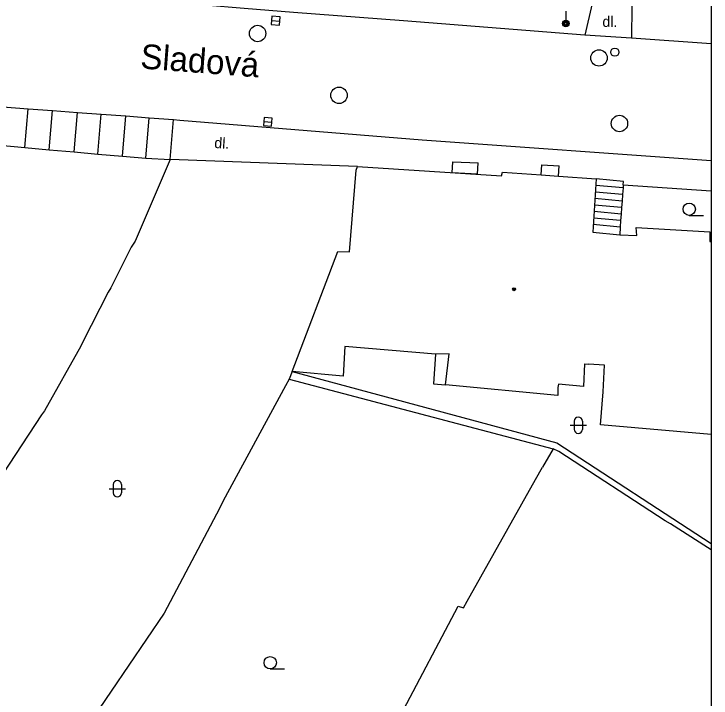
# Model space of a CAD drawing. Extents: x -600309 to -598967, y -1161267 to -1160292.
# Drawn here: x -599009.66 to -598967.11, y -1160971.43 to -1160929.7 of the extents above; entities that cross this region are included whole.
import ezdxf

# ---------------------------------------------------------------- set-up
doc = ezdxf.new("R2010")
doc.units = 0
for name, color, linetype in [('Level 10', 7, 'Continuous'), ('Level 11', 7, 'Continuous'), ('Level 27', 7, 'Continuous'), ('Level 28', 7, 'Continuous'), ('Level 33', 7, 'Continuous'), ('Level 36', 7, 'Continuous'), ('Level 39', 7, 'Continuous'), ('Level 40', 7, 'Continuous'), ('Level 5', 7, 'Continuous'), ('Level 50', 7, 'Continuous'), ('Level 51', 7, 'Continuous'), ('Level 54', 7, 'Continuous'), ('Level 7', 7, 'Continuous'), ('Vrstva 63', 7, 'Continuous')]:
    doc.layers.add(name, color=color, linetype=linetype)

msp = doc.modelspace()

# ---------------------------------------------------------------- linework, layer by layer
at = {"layer": 'Level 10'}
for p, q in [((-598967.1085, -1160931.5194), (-598971.96, -1160931.18)), ((-598984.75, -1160937.37), (-598967.1085, -1160938.6403))]:
    msp.add_line(p, q, dxfattribs=at)
for points in [[(-598985.88, -1160930.12), (-598992.6, -1160929.6), (-598995.62, -1160929.36), (-598998.04, -1160929.17)], [(-598974.82, -1160930.99), (-598985.88, -1160930.12)], [(-598971.96, -1160931.18), (-598974.82, -1160930.99)], [(-599010.34, -1160935.37), (-599008.79, -1160935.48)], [(-599008.79, -1160935.48), (-599007.31, -1160935.59)], [(-599007.31, -1160935.59), (-599005.79, -1160935.7)], [(-599005.79, -1160935.7), (-599004.35, -1160935.81)], [(-599004.35, -1160935.81), (-599002.84, -1160935.92)], [(-599002.84, -1160935.92), (-599001.42, -1160936.03)], [(-599001.42, -1160936.03), (-598999.93, -1160936.14)], [(-598999.93, -1160936.14), (-598999.54, -1160936.17)], [(-598999.54, -1160936.17), (-598984.75, -1160937.37)]]:
    msp.add_lwpolyline(points, dxfattribs=at)
at = {"layer": 'Level 11'}
for points in [[(-598974.37, -1160929.06), (-598974.82, -1160930.99)], [(-598971.94, -1160929.2199), (-598971.96, -1160931.18)], [(-599008.99, -1160937.85), (-599008.79, -1160935.48)], [(-599007.51, -1160937.98), (-599007.31, -1160935.59)], [(-599005.99, -1160938.11), (-599005.79, -1160935.7)], [(-599004.55, -1160938.24), (-599004.35, -1160935.81)], [(-599003.04, -1160938.37), (-599002.84, -1160935.92)], [(-599001.62, -1160938.5), (-599001.42, -1160936.03)], [(-599000.13, -1160938.58), (-598999.93, -1160936.14)], [(-598982.9099, -1160939.38), (-598982.87, -1160938.71)], [(-598982.87, -1160938.71), (-598981.33, -1160938.78)], [(-598981.37, -1160939.48), (-598981.33, -1160938.78)], [(-598977.4699, -1160939.52), (-598977.43, -1160938.9099)], [(-598977.43, -1160938.9099), (-598976.39, -1160938.96)], [(-598976.43, -1160939.59), (-598976.39, -1160938.96)], [(-598981.37, -1160939.48), (-598982.9099, -1160939.38)], [(-598972.45, -1160939.9099), (-598974.12, -1160939.76)], [(-598972.4699, -1160940.12), (-598972.45, -1160939.9099)], [(-598972.48, -1160940.31), (-598974.15, -1160940.1599)], [(-598972.48, -1160940.31), (-598972.51, -1160940.71)], [(-598972.4699, -1160940.12), (-598972.48, -1160940.31)], [(-598972.51, -1160940.71), (-598974.17, -1160940.56)], [(-598972.51, -1160940.71), (-598972.54, -1160941.11)], [(-598972.54, -1160941.11), (-598974.2, -1160940.96)], [(-598972.54, -1160941.11), (-598972.57, -1160941.51)], [(-598972.6, -1160941.9), (-598974.25, -1160941.75)], [(-598972.57, -1160941.51), (-598974.2199, -1160941.36)], [(-598972.57, -1160941.51), (-598972.6, -1160941.9)], [(-598972.63, -1160942.3), (-598974.28, -1160942.15)], [(-598972.6, -1160941.9), (-598972.63, -1160942.3)], [(-598972.65, -1160942.7), (-598974.3, -1160942.55)], [(-598972.63, -1160942.3), (-598972.65, -1160942.7)], [(-598972.65, -1160942.7), (-598972.68, -1160943.17)]]:
    msp.add_lwpolyline(points, dxfattribs=at)
at = {"layer": 'Level 27'}
for p, q in [((-598993.9392, -1160930.0901), (-598993.4408, -1160930.1299)), ((-598994.4192, -1160936.2601), (-598993.9208, -1160936.2999))]:
    msp.add_line(p, q, dxfattribs=at)
for points in [[(-598993.9591, -1160930.3393), (-598993.4607, -1160930.3791), (-598993.4209, -1160929.8807), (-598993.9193, -1160929.8409)], [(-598994.4391, -1160936.5093), (-598993.9407, -1160936.5491), (-598993.9009, -1160936.0507), (-598994.3993, -1160936.0109)]]:
    msp.add_lwpolyline(points, close=True, dxfattribs=at)
for centre in [(-598994.79, -1160930.89), (-598973.95, -1160932.38), (-598989.82, -1160934.6599), (-598972.7, -1160936.38)]:
    msp.add_circle(centre, 0.5, dxfattribs=at)
at = {"layer": 'Level 28'}
msp.add_circle((-598972.98, -1160932.03), 0.25, dxfattribs=at)
at = {"layer": 'Level 33'}
msp.add_line((-598975.98, -1160929.53), (-598975.98, -1160930.28), dxfattribs=at)
for radius in [0.2, 0.1445, 0.0876]:
    msp.add_circle((-598975.98, -1160930.28), radius, dxfattribs=at)
at = {"layer": 'Level 36'}
for p, q in [((-598968.44, -1160941.985), (-598967.565, -1160941.985)), ((-598975.716, -1160954.786), (-598974.716, -1160954.786)), ((-598975.466, -1160954.536), (-598975.466, -1160955.036)), ((-598974.966, -1160954.536), (-598974.966, -1160955.036)), ((-599003.856, -1160958.6559), (-599002.856, -1160958.6559)), ((-599003.606, -1160958.4059), (-599003.606, -1160958.9059)), ((-599003.106, -1160958.4059), (-599003.106, -1160958.9059)), ((-598994.02, -1160969.645), (-598993.145, -1160969.645))]:
    msp.add_line(p, q, dxfattribs=at)
for centre in [(-598968.4401, -1160941.6099), (-598994.0201, -1160969.2699)]:
    msp.add_circle(centre, 0.375, dxfattribs=at)
for centre, start, end in [((-598975.2157, -1160954.5363), 0, 180), ((-598975.2157, -1160955.0363), 180, 0), ((-599003.3557, -1160958.4062), 0, 180), ((-599003.3557, -1160958.9062), 180, 0)]:
    msp.add_arc(centre, 0.25, start, end, dxfattribs=at)
at = {"layer": 'Level 39'}
for radius in [0.09, 0.0398]:
    msp.add_circle((-598979.13, -1160946.49), radius, dxfattribs=at)
at = {"layer": 'Level 5'}
for p, q in [((-598967.19, -1160943.58), (-598967.1085, -1160943.5865)), ((-598967.1085, -1160955.3496), (-598973.86, -1160954.76))]:
    msp.add_line(p, q, dxfattribs=at)
for points in [[(-598988.77, -1160939.23), (-598988.69, -1160939.01)], [(-598988.69, -1160939.01), (-598979.9, -1160939.58)], [(-598989.18, -1160944.21), (-598988.77, -1160939.23)], [(-598979.9, -1160939.58), (-598979.85, -1160939.35)], [(-598979.85, -1160939.35), (-598977.4699, -1160939.52)], [(-598977.4699, -1160939.52), (-598976.43, -1160939.59)], [(-598976.43, -1160939.59), (-598974.12, -1160939.76)], [(-598974.12, -1160939.76), (-598974.33, -1160943)], [(-598974.33, -1160943), (-598972.68, -1160943.17)], [(-598971.63, -1160943.2199), (-598971.68, -1160942.73)], [(-598971.68, -1160942.73), (-598967.19, -1160942.98)], [(-598967.19, -1160942.98), (-598967.19, -1160943.58)], [(-598972.68, -1160943.17), (-598971.63, -1160943.2199)], [(-598992.68, -1160951.5), (-598989.89, -1160944.18)], [(-598989.89, -1160944.18), (-598989.18, -1160944.21)], [(-598989.46, -1160949.99), (-598989.57, -1160951.79)], [(-598983.93, -1160950.45), (-598989.46, -1160949.99)], [(-598983.09, -1160950.42), (-598983.93, -1160950.45)], [(-598983.33, -1160952.33), (-598983.09, -1160950.42)], [(-598974.84, -1160951.04), (-598974.89, -1160952.43)], [(-598974.84, -1160951.04), (-598974.6, -1160951.06)], [(-598973.61, -1160951.12), (-598974.6, -1160951.06)], [(-598973.69, -1160952.75), (-598973.61, -1160951.12)], [(-598989.57, -1160951.79), (-598992.68, -1160951.5)], [(-598976.46, -1160952.98), (-598983.33, -1160952.33)], [(-598976.43, -1160952.29), (-598976.46, -1160952.48)], [(-598974.89, -1160952.43), (-598976.43, -1160952.29)], [(-598976.46, -1160952.48), (-598976.46, -1160952.98)], [(-598973.86, -1160954.76), (-598973.69, -1160952.75)]]:
    msp.add_lwpolyline(points, dxfattribs=at)
at = {"layer": 'Level 51'}
msp.add_line((-598967.1085, -1160962.3823), (-598967.32, -1160962.24), dxfattribs=at)
for points in [[(-599000.13, -1160938.58), (-599002.26, -1160943.56)], [(-599002.26, -1160943.56), (-599002.51, -1160943.92)], [(-599002.51, -1160943.92), (-599003.76, -1160946.4099)], [(-599003.76, -1160946.4099), (-599003.9099, -1160946.6599)], [(-599003.9099, -1160946.6599), (-599005.45, -1160949.69)], [(-599005.45, -1160949.69), (-599005.58, -1160949.96)], [(-599005.58, -1160949.96), (-599007.79, -1160953.9)], [(-598992.68, -1160951.5), (-598992.86, -1160951.9699)], [(-598992.86, -1160951.9699), (-598993.09, -1160952.39)], [(-598992.86, -1160951.9699), (-598976.75, -1160956.23)], [(-598993.09, -1160952.39), (-598996.9, -1160959.4)], [(-599007.79, -1160953.9), (-599007.99, -1160954.1599)], [(-599007.99, -1160954.16), (-599012.76, -1160961.42), (-599018.49, -1160970.13)], [(-598976.75, -1160956.23), (-598977.4, -1160957.35)], [(-598976.4, -1160956.39), (-598976.75, -1160956.23)], [(-598969.9, -1160960.61), (-598976.4, -1160956.39)], [(-598977.82, -1160958.1), (-598977.4, -1160957.35)], [(-598982, -1160965.52), (-598977.82, -1160958.1)], [(-598996.9, -1160959.4), (-598997.12, -1160959.87)], [(-598997.12, -1160959.87), (-599000.49, -1160966.24)], [(-598969.59, -1160960.81), (-598969.9, -1160960.61)], [(-598967.32, -1160962.24), (-598969.59, -1160960.81)], [(-598982.2199, -1160965.92), (-598982, -1160965.52)], [(-598986.06, -1160972.5), (-598982.54, -1160965.82)], [(-598982.54, -1160965.82), (-598982.2199, -1160965.92)], [(-599000.49, -1160966.24), (-599003.7199, -1160971)], [(-599003.7199, -1160971), (-599007.12, -1160976.01)]]:
    msp.add_lwpolyline(points, dxfattribs=at)
at = {"layer": 'Level 54'}
msp.add_line((-598976.53, -1160955.85), (-598967.1085, -1160962.003), dxfattribs=at)
for points in [[(-598983.93, -1160950.45), (-598984.05, -1160952.26)], [(-598992.68, -1160951.5), (-598976.53, -1160955.85)], [(-598984.05, -1160952.26), (-598983.33, -1160952.33)]]:
    msp.add_lwpolyline(points, dxfattribs=at)
at = {"layer": 'Level 7'}
msp.add_line((-598972.4699, -1160940.12), (-598967.1085, -1160940.491), dxfattribs=at)
for points in [[(-599010.54, -1160937.71), (-599008.99, -1160937.85)], [(-599008.99, -1160937.85), (-599007.51, -1160937.98)], [(-599007.51, -1160937.98), (-599005.99, -1160938.11)], [(-599005.99, -1160938.11), (-599004.55, -1160938.24)], [(-599004.55, -1160938.24), (-599003.04, -1160938.37)], [(-599003.04, -1160938.37), (-599001.62, -1160938.5)], [(-599001.62, -1160938.5), (-599000.13, -1160938.58)], [(-598988.69, -1160939.01), (-599000.13, -1160938.58)]]:
    msp.add_lwpolyline(points, dxfattribs=at)
at = {"layer": 'Vrstva 63'}
msp.add_lwpolyline([(-600308.541, -1160292.3474), (-598967.1085, -1160292.3474), (-598967.1085, -1161267.0314), (-600308.541, -1161267.0314)], close=True, dxfattribs=at)

# ---------------------------------------------------------------- texts
at = {"layer": 'Level 40'}
msp.add_text('dl.', height=0.65, dxfattribs=at).set_placement((-598973.74, -1160930.49))
msp.add_text('dl.', height=0.65, rotation=356.23, dxfattribs=at).set_placement((-598997.45, -1160937.87))
at = {"layer": 'Level 50'}
msp.add_text('Sladová', height=1.5, rotation=355.63166, dxfattribs=at).set_placement((-599001.9798, -1160933.0146))

doc.saveas('drawing.dxf')
